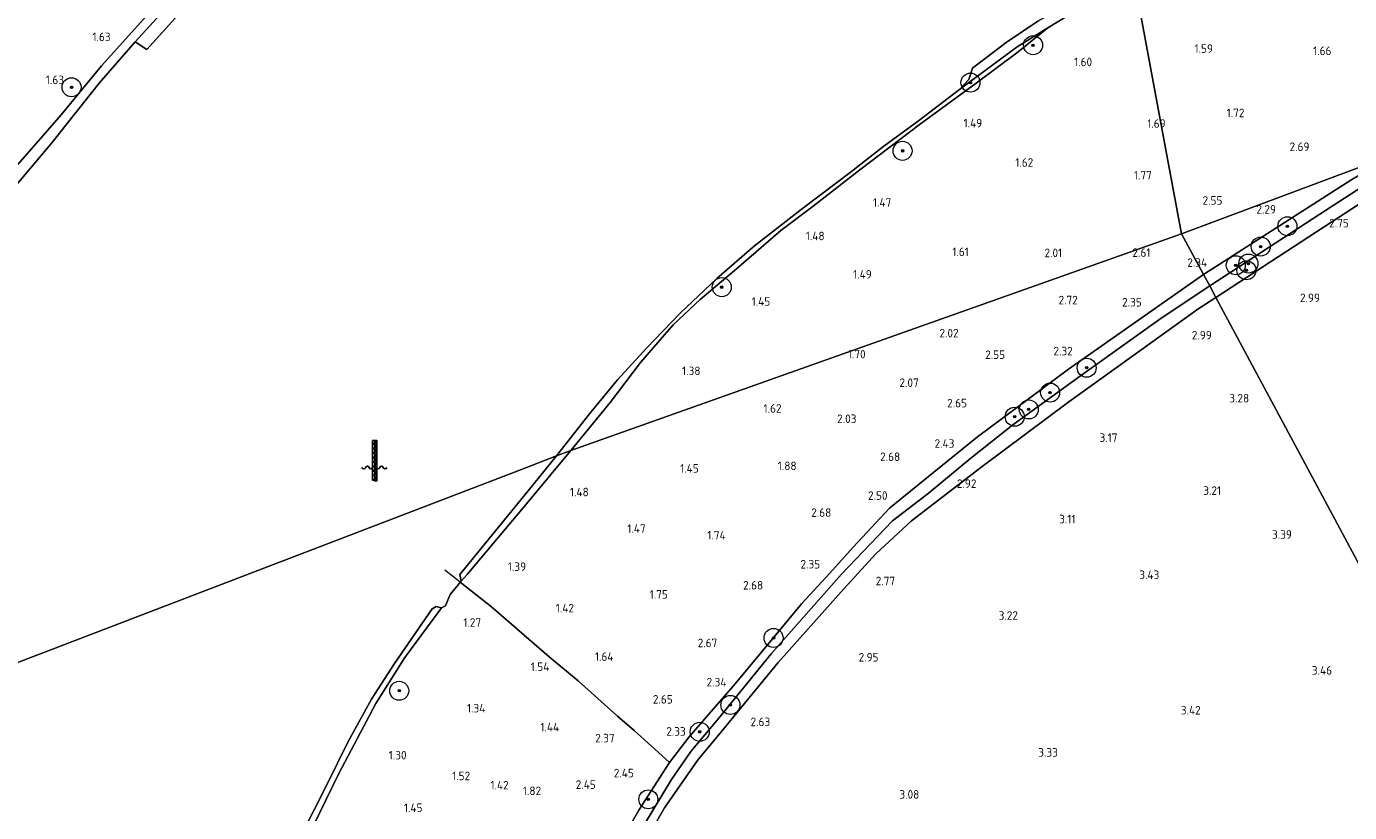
# Model space of a CAD drawing. Extents: x 130905 to 137824, y 412333 to 417928.
# Tile 306 of 313: x 136963 to 137241, y 417339 to 417505. Entities that reach past the tile are written whole.
import ezdxf
from ezdxf.enums import TextEntityAlignment as Align

# ---------------------------------------------------------------- set-up
doc = ezdxf.new("R2010")
doc.units = 0
for name, color, linetype, lineweight in [('B-ME-GR-BOOM-S', 90, 'Continuous', 25), ('B-ME-GR-BOUWLAND_AKKERBOUW-GV', 80, 'Continuous', 13), ('B-ME-GR-GRAS-GV', 60, 'Continuous', 13), ('B-ME-GW-TALUD_KRUIN-G', 90, 'Continuous', 18), ('B-ME-IE-MEUBILAIR_WATERWEGMEUBILAIR-S', 150, 'Continuous', 25), ('B-ME-IE-TERREINAFSCHEIDING_KUNSTMATIG_HEKWERK-G', 20, 'IE-TERREINAFSCHEIDING-KUNSTMATIG', 18), ('B-ME-OB-BEKLEDING_STEEN-GV', 30, 'Continuous', 18), ('B-ME-OB-BEKLEDING_STORTSTEEN-GV', 30, 'Continuous', 18), ('B-ME-OB-OEVERVOORZIENING-G', 7, 'Continuous', 18), ('B-ME-OG-WATER_GREPPEL-G', 160, 'Continuous', 18), ('B-ME-OG-WATER_RIVIER-GV', 130, 'Continuous', 18), ('B-ME-OG-WATER_SLOOT-G', 120, 'Continuous', 18), ('X-XX-AL-HOOGTELABEL-S', 7, 'Continuous', 25)]:
    doc.layers.add(name, color=color, linetype=linetype, lineweight=lineweight)
doc.styles.add('NLCS-ISO-ANNOTATIVE-T18', font='NLCS-ISO.ttf', dxfattribs={"height": 1.8})
doc.linetypes.add('IE-TERREINAFSCHEIDING-KUNSTMATIG', pattern='A,4,[82,NLCS.SHX,S=0.75,R=90,X=0,Y=0],4,-2', length=10)

# ---------------------------------------------------------------- blocks, each defined once
blk = doc.blocks.new('SAL-HOOGTELABEL-SO')
at = {"color": 0, "linetype": 'ByBlock', "lineweight": -2, "style": 'NLCS-ISO-ANNOTATIVE-T18'}
blk.add_attdef('HOOGTE', text='', height=1.8, dxfattribs=at).set_placement((2.79, 0), align=Align.RIGHT)
blk = doc.blocks.new('SGR-BOOM_01-SO')
at = {"linetype": 'ByBlock', "lineweight": 18}
h = blk.add_hatch(color=0, dxfattribs=at)
h.dxf.hatch_style = 1
edge = h.paths.add_edge_path()
edge.add_arc((0, 0), 0.25, 0, 360)
at = {"color": 0, "linetype": 'ByBlock', "lineweight": 18}
for radius in [2, 0.25]:
    blk.add_circle((0, 0), radius, dxfattribs=at)
blk = doc.blocks.new('SIE-WATER_WATERSTANDMETER-SO')
h = blk.add_hatch(color=256)
h.dxf.hatch_style = 1
h.paths.add_polyline_path([(0.46, 5.64), (0, 5.64), (0, 5.17), (0.46, 5.17)])
h = blk.add_hatch(color=256)
h.dxf.hatch_style = 1
h.paths.add_polyline_path([(0, 5.17), (-0.46, 5.17), (-0.46, 4.7), (0, 4.7)])
h = blk.add_hatch(color=256)
h.dxf.hatch_style = 1
h.paths.add_polyline_path([(0, 4.22), (-0.46, 4.22), (-0.46, 3.75), (0, 3.75)])
h = blk.add_hatch(color=256)
h.dxf.hatch_style = 1
h.paths.add_polyline_path([(0, 3.28), (-0.46, 3.28), (-0.46, 2.81), (0, 2.81)])
h = blk.add_hatch(color=256)
h.dxf.hatch_style = 1
h.paths.add_polyline_path([(0.46, 4.7), (0, 4.7), (0, 4.22), (0.46, 4.22)])
h = blk.add_hatch(color=256)
h.dxf.hatch_style = 1
h.paths.add_polyline_path([(0.46, 3.75), (0, 3.75), (0, 3.28), (0.46, 3.28)])
h = blk.add_hatch(color=256)
h.dxf.hatch_style = 1
h.paths.add_polyline_path([(0.46, 2.81), (0, 2.81), (0, 2.34), (0.46, 2.34)])
h = blk.add_hatch(color=256)
h.dxf.hatch_style = 1
h.paths.add_polyline_path([(0, 2.34), (-0.46, 2.34), (-0.46, 1.86), (0, 1.86)])
h = blk.add_hatch(color=256)
h.dxf.hatch_style = 1
h.paths.add_polyline_path([(0, 1.39), (-0.46, 1.39), (-0.46, 0.92), (0, 0.92)])
h = blk.add_hatch(color=256)
h.dxf.hatch_style = 1
h.paths.add_polyline_path([(0, 0.45), (-0.46, 0.45), (-0.46, -0.02), (0, -0.02)])
h = blk.add_hatch(color=256)
h.dxf.hatch_style = 1
h.paths.add_polyline_path([(0.46, 1.86), (0, 1.86), (0, 1.39), (0.46, 1.39)])
h = blk.add_hatch(color=256)
h.dxf.hatch_style = 1
h.paths.add_polyline_path([(0.46, 0.92), (0, 0.92), (0, 0.45), (0.46, 0.45)])
h = blk.add_hatch(color=256)
h.dxf.hatch_style = 1
h.paths.add_polyline_path([(0, -0.49), (-0.46, -0.49), (-0.46, -0.97), (0, -0.97)])
h = blk.add_hatch(color=256)
h.dxf.hatch_style = 1
h.paths.add_polyline_path([(0, -1.44), (-0.46, -1.44), (-0.46, -1.91), (0, -1.91)])
h = blk.add_hatch(color=256)
h.dxf.hatch_style = 1
h.paths.add_polyline_path([(0, -2.38), (-0.46, -2.38), (-0.46, -2.85), (0, -2.85)])
h = blk.add_hatch(color=256)
h.dxf.hatch_style = 1
h.paths.add_polyline_path([(0.46, -0.02), (0, -0.02), (0, -0.49), (0.46, -0.49)])
h = blk.add_hatch(color=256)
h.dxf.hatch_style = 1
h.paths.add_polyline_path([(0.46, -0.97), (0, -0.97), (0, -1.44), (0.46, -1.44)])
h = blk.add_hatch(color=256)
h.dxf.hatch_style = 1
h.paths.add_polyline_path([(0.46, -1.91), (0, -1.91), (0, -2.38), (0.46, -2.38)])
blk.add_lwpolyline([(0.46, -2.79), (0.46, 5.64), (-0.46, 5.64), (-0.46, -2.79)])
for points in [[(0.46, 5.64), (0, 5.64), (0, 5.17), (0.46, 5.17)], [(0.46, 5.17), (0, 5.17), (0, 4.7), (0.46, 4.7)], [(0.46, 4.7), (0, 4.7), (0, 4.22), (0.46, 4.22)], [(0.46, 4.22), (0, 4.22), (0, 3.75), (0.46, 3.75)], [(0.46, 3.75), (0, 3.75), (0, 3.28), (0.46, 3.28)], [(0.46, 3.28), (0, 3.28), (0, 2.81), (0.46, 2.81)], [(0.46, 2.81), (0, 2.81), (0, 2.34), (0.46, 2.34)], [(0.46, 2.34), (0, 2.34), (0, 1.86), (0.46, 1.86)], [(0.46, 1.86), (0, 1.86), (0, 1.39), (0.46, 1.39)], [(0.46, 1.39), (0, 1.39), (0, 0.92), (0.46, 0.92)], [(0.46, 0.92), (0, 0.92), (0, 0.45), (0.46, 0.45)], [(0.46, 0.45), (0, 0.45), (0, -0.02), (0.46, -0.02)], [(0.46, -0.02), (0, -0.02), (0, -0.49), (0.46, -0.49)], [(0.46, -0.49), (0, -0.49), (0, -0.97), (0.46, -0.97)], [(0.46, -0.97), (0, -0.97), (0, -1.44), (0.46, -1.44)], [(0.46, -1.44), (0, -1.44), (0, -1.91), (0.46, -1.91)], [(0.46, -1.91), (0, -1.91), (0, -2.38), (0.46, -2.38)], [(0.46, -2.38), (0, -2.38), (0, -2.85), (0.46, -2.85)]]:
    blk.add_lwpolyline(points, close=True)
for centre, radius, start, end in [((-1.55, -0.12), 0.381, 16.8947, 163.1053), ((-0.08, -0.12), 0.381, 16.8947, 163.1053), ((1.4, -0.12), 0.381, 16.8947, 163.1053), ((-2.31, 0.11), 0.413, 196.8947, 343.1053), ((-0.82, 0.1), 0.391, 196.8947, 343.1053), ((0.66, 0.1), 0.391, 196.8947, 343.1053), ((2.16, 0.11), 0.413, 196.8947, 343.1053)]:
    blk.add_arc(centre, radius, start, end)

msp = doc.modelspace()

# ---------------------------------------------------------------- linework, layer by layer
at = {"layer": 'B-ME-GR-BOUWLAND_AKKERBOUW-GV'}
msp.add_polyline3d([(137313.317, 417305.411, 3.83), (137303.176, 417279.139, 4.004), (137297.009, 417290.747, 4.159), (137263.434, 417353.404, 3.499), (137232.739, 417410.685, 3.331), (137212.905, 417447.698, 2.821), (137234.04, 417461.485, 2.747), (137255.176, 417475.272, 2.672), (137268.313, 417483.71, 2.615), (137315.123, 417499.326, 2.301), (137327.575, 417491.078, 2.28), (137346.754, 417478.444, 2.171), (137360.354, 417469.067, 2.123), (137365.558, 417465.009, 2.459), (137370.295, 417460.715, 2.759), (137369.316, 417458.883, 2.734), (137369.421, 417455.513, 2.722), (137370.353, 417451.81, 2.884), (137371.11, 417447.767, 2.884), (137366.306, 417436.276, 3.225), (137352.625, 417403.229, 3.293), (137339.968, 417372.106, 3.534), (137326.085, 417337.643, 3.577)], close=True, dxfattribs=at)
msp.add_polyline3d([(137088.696, 417326.096, 2.32), (137096.914, 417340.292, 2.446), (137104.007, 417350.495, 2.453), (137108.246, 417355.615, 2.458), (137120.819, 417370.851, 2.633), (137134.595, 417386.35, 2.595), (137141.331, 417393.757, 2.69), (137148.844, 417400.681, 2.728), (137163.731, 417412.14, 2.801), (137181.942, 417425.741, 2.896), (137209.119, 417445.245, 2.824), (137212.905, 417447.698, 2.821), (137232.739, 417410.685, 3.331), (137263.434, 417353.404, 3.499), (137297.009, 417290.747, 4.159)], dxfattribs=at)
at = {"layer": 'B-ME-GR-GRAS-GV'}
for points in [[(137250.704, 417477.923, 2.046), (137205.655, 417461.094, 2.742), (137202.74, 417476.83, 1.74), (137196.431, 417510.878, 1.393), (137195.829, 417514.128, 1.079), (137208.622, 417521.705, 1.254), (137214.573, 417525.499, 1.229), (137221.116, 417530.778, 1.242), (137230.733, 417539.137, 1.192), (137246.154, 417552.88, 1.204)], [(136987.991, 417507.02, 1.444), (136978.468, 417496.397, 1.49), (136969.982, 417486.1, 1.521), (136960.872, 417475.646, 1.461)], [(137085.497, 417329.282, 2.076), (137091.501, 417339.819, 2.095), (137097.964, 417349.844, 2.216), (137102.069, 417355.215, 2.274), (137111.733, 417366.423, 2.282), (137125.77, 417383.295, 2.221), (137131.678, 417389.706, 2.257), (137136.609, 417395.116, 2.362), (137144.237, 417403.336, 2.467), (137153.534, 417410.939, 2.524), (137162.756, 417418.329, 2.4), (137181.858, 417432.62, 2.328), (137202.091, 417446.765, 2.259), (137210.311, 417452.539, 2.218), (137211.593, 417450.147, 0.954), (137201.622, 417443.486, 0.977), (137184.442, 417431.166, 0.973), (137170.193, 417420.868, 1.003), (137161.326, 417413.899, 0.992), (137152.368, 417406.446, 0.973), (137144.867, 417400.719, 0.946), (137134.149, 417389.458, 0.935), (137119.31, 417372.684, 0.946), (137108.303, 417359.181, 0.95), (137102.47, 417352.147, 0.931), (137098.35, 417346.273, 0.931), (137092.696, 417336.849, 0.942)], [(137092.696, 417336.849, 0.942), (137098.35, 417346.273, 0.931), (137102.47, 417352.147, 0.931), (137108.303, 417359.181, 0.95), (137119.31, 417372.684, 0.946), (137134.149, 417389.458, 0.935), (137144.867, 417400.719, 0.946), (137152.368, 417406.446, 0.973), (137161.326, 417413.899, 0.992), (137170.193, 417420.868, 1.003), (137184.442, 417431.166, 0.973), (137201.622, 417443.486, 0.977), (137211.593, 417450.147, 0.954), (137212.905, 417447.698, 2.821), (137209.119, 417445.245, 2.824), (137181.942, 417425.741, 2.896), (137163.731, 417412.14, 2.801), (137148.844, 417400.681, 2.728), (137141.331, 417393.757, 2.69), (137134.595, 417386.35, 2.595), (137120.819, 417370.851, 2.633), (137108.246, 417355.615, 2.458), (137104.007, 417350.495, 2.453), (137096.914, 417340.292, 2.446), (137088.696, 417326.096, 2.32)], [(137021.698, 417333.876, 1.122), (137028.377, 417347.536, 1.171), (137036.144, 417362.268, 1.185), (137042.268, 417371.919, 1.102), (137048.221, 417379.999, 1.034), (137050.019, 417382.418, 1), (137050.853, 417382.796, 1), (137051.823, 417385.219, 1), (137053.505, 417387.225, 1), (137053.942, 417387.752, 1), (137060.489, 417382.607, 1.316), (137072.61, 417372.047, 1.4), (137078.767, 417367.001, 1.721), (137086.981, 417359.574, 2.393), (137090.504, 417356.599, 2.521), (137094.084, 417353.346, 2.278), (137097.964, 417349.844, 2.216), (137091.501, 417339.819, 2.095), (137085.497, 417329.282, 2.076)]]:
    msp.add_polyline3d(points, dxfattribs=at)
for points in [[(137136.465, 417436.52, 1.613), (137077.163, 417415.459, 1.227), (137085.442, 417425.604, 1.224), (137091.815, 417433.969, 1.117), (137098.745, 417441.893, 1.117), (137104.41, 417447.281, 1.125), (137112.073, 417453.739, 1.121), (137121.365, 417461.757, 1.11), (137128.179, 417466.915, 1.153), (137137.992, 417474.56, 1.161), (137150.76, 417484.22, 1.189), (137162.476, 417492.798, 1.229), (137171.305, 417499.396, 1.177), (137177.569, 417504.438, 1.108), (137182.724, 417507.586, 1.158), (137189.275, 417510.724, 1.133), (137195.829, 417514.128, 1.079), (137196.431, 417510.878, 1.393), (137202.74, 417476.83, 1.74), (137205.655, 417461.094, 2.742)], [(137234.04, 417461.485, 2.747), (137212.905, 417447.698, 2.821), (137211.593, 417450.147, 0.954), (137234.758, 417465.195, 0.931), (137257.923, 417480.244, 0.908), (137268.313, 417483.71, 2.615), (137255.176, 417475.272, 2.672)], [(137234.758, 417465.195, 0.931), (137211.593, 417450.147, 0.954), (137210.311, 417452.539, 2.218), (137241.46, 417472.479, 1.894), (137250.704, 417477.923, 2.046), (137257.923, 417480.244, 0.908)], [(137241.46, 417472.479, 1.894), (137210.311, 417452.539, 2.218), (137205.655, 417461.094, 2.742), (137250.704, 417477.923, 2.046)], [(137102.069, 417355.215, 2.274), (137097.964, 417349.844, 2.216), (137094.084, 417353.346, 2.278), (137090.504, 417356.599, 2.521), (137086.981, 417359.574, 2.393), (137078.767, 417367.001, 1.721), (137072.61, 417372.047, 1.4), (137060.489, 417382.607, 1.316), (137053.942, 417387.752, 1), (137054.116, 417388.003, 1), (137055.375, 417389.368, 1.172), (137058.253, 417392.86, 1.011), (137064.591, 417400.352, 1.08), (137066.803, 417402.994, 1.172), (137072.688, 417410.057, 1.213), (137077.163, 417415.459, 1.227), (137136.465, 417436.52, 1.613), (137205.655, 417461.094, 2.742), (137210.311, 417452.539, 2.218), (137202.091, 417446.765, 2.259), (137181.858, 417432.62, 2.328), (137162.756, 417418.329, 2.4), (137153.534, 417410.939, 2.524), (137144.237, 417403.336, 2.467), (137136.609, 417395.116, 2.362), (137131.678, 417389.706, 2.257), (137125.77, 417383.295, 2.221), (137111.733, 417366.423, 2.282)]]:
    msp.add_polyline3d(points, close=True, dxfattribs=at)
at = {"layer": 'B-ME-GW-TALUD_KRUIN-G'}
for points in [[(136960.872, 417475.646, 1.461), (136969.982, 417486.1, 1.521), (136978.468, 417496.397, 1.49), (136987.991, 417507.02, 1.444), (136997.464, 417517.902, 1.454), (137009.337, 417530.377, 1.494), (137019.455, 417540.157, 1.53), (137028.622, 417548.614, 1.478), (137038.773, 417558.486, 1.466), (137049.313, 417568.038, 1.442), (137059.558, 417577.046, 1.415), (137062.655, 417579.533, 1.59), (137067.465, 417583.24, 1.446), (137078.474, 417592.34, 1.521), (137091.376, 417602.267, 1.813), (137104.325, 417612.091, 1.786), (137116.027, 417620.636, 1.746), (137132.529, 417631.781, 1.65), (137144.972, 417640.369, 1.625), (137157.975, 417648.518, 1.658), (137170.648, 417656.565, 1.476)], [(137195.829, 417514.128, 1.079), (137189.275, 417510.724, 1.133), (137182.724, 417507.586, 1.158), (137177.569, 417504.438, 1.108)], [(137177.569, 417504.438, 1.108), (137171.305, 417499.396, 1.177), (137162.476, 417492.798, 1.229), (137150.76, 417484.22, 1.189), (137137.992, 417474.56, 1.161), (137128.179, 417466.915, 1.153), (137121.365, 417461.757, 1.11), (137112.073, 417453.739, 1.121), (137104.41, 417447.281, 1.125), (137098.745, 417441.893, 1.117), (137091.815, 417433.969, 1.117), (137085.442, 417425.604, 1.224), (137077.163, 417415.459, 1.227)], [(137077.163, 417415.459, 1.227), (137072.688, 417410.057, 1.213), (137066.803, 417402.994, 1.172), (137064.591, 417400.352, 1.08), (137058.253, 417392.86, 1.011), (137055.375, 417389.368, 1.172), (137054.116, 417388.003, 1)], [(136999.142, 417136.111, 1.404), (136997.82, 417137.345, 1.246), (136997.31, 417137.944, 1.208), (136994.651, 417141.761, 1.192), (136993.48, 417150.324, 1.177), (136992.153, 417166.516, 1.253), (136991.351, 417189.951, 1.206), (136990.594, 417213.656, 1.194), (136990.176, 417232.294, 1.152), (136990.59, 417248.52, 1.167), (136991.997, 417261.589, 1.187), (136994.332, 417273.037, 1.152), (136998.265, 417284.202, 1.137), (137001.772, 417293.363, 1.187), (137007.207, 417304.258, 1.194), (137013.234, 417316.623, 1.053), (137021.698, 417333.876, 1.122), (137028.377, 417347.536, 1.171), (137036.144, 417362.268, 1.185), (137042.268, 417371.919, 1.102), (137048.221, 417379.999, 1.034), (137050.019, 417382.418, 1)]]:
    msp.add_polyline3d(points, dxfattribs=at)
at = {"layer": 'B-ME-IE-TERREINAFSCHEIDING_KUNSTMATIG_HEKWERK-G'}
for points in [[(137053.942, 417387.752, 1), (137050.655, 417390.315, 1)], [(137053.942, 417387.752, 1), (137060.489, 417382.607, 1.316), (137072.61, 417372.047, 1.4), (137078.767, 417367.001, 1.721), (137086.981, 417359.574, 2.393), (137090.504, 417356.599, 2.521), (137094.084, 417353.346, 2.278)], [(137094.084, 417353.346, 2.278), (137097.964, 417349.844, 2.216)]]:
    msp.add_polyline3d(points, dxfattribs=at)
at = {"layer": 'B-ME-OB-BEKLEDING_STEEN-GV'}
for points in [[(136960.872, 417475.646, 1.461), (136969.982, 417486.1, 1.521), (136978.468, 417496.397, 1.49), (136987.991, 417507.02, 1.444), (136997.464, 417517.902, 1.454), (137009.337, 417530.377, 1.494), (137019.455, 417540.157, 1.53), (137028.622, 417548.614, 1.478), (137038.773, 417558.486, 1.466), (137049.313, 417568.038, 1.442), (137059.558, 417577.046, 1.415), (137062.655, 417579.533, 1.59), (137063.925, 417577.64, 1), (137052.548, 417567.621, 1), (137043.507, 417559.819, 1), (137031.724, 417548.941, 1), (137022.921, 417540.693, 1), (137014.134, 417532.031, 1), (137005.179, 417522.928, 1), (136995.465, 417512.378, 1), (136985.561, 417501.48, 1), (136977.95, 417492.774, 1), (136968.009, 417480.216, 1), (136960.143, 417470.873, 1)], [(137020.347, 417334.209, 1), (137025.854, 417345.147, 1), (137030.248, 417354.13, 1), (137035.28, 417363.14, 1), (137040.091, 417370.685, 1), (137048.049, 417382.166, 1), (137048.839, 417382.635, 1), (137050.019, 417382.418, 1), (137048.221, 417379.999, 1.034), (137042.268, 417371.919, 1.102), (137036.144, 417362.268, 1.185), (137028.377, 417347.536, 1.171), (137021.698, 417333.876, 1.122)]]:
    msp.add_polyline3d(points, dxfattribs=at)
for points in [[(137077.163, 417415.459, 1.227), (137074.171, 417414.353, 1), (137081.133, 417423.193, 1), (137087.008, 417430.349, 1), (137093.081, 417437.037, 1), (137100.25, 417444.48, 1), (137107.919, 417451.677, 1), (137115.841, 417458.56, 1), (137125.662, 417466.225, 1), (137135.98, 417473.974, 1), (137143.023, 417479.491, 1), (137150.331, 417484.88, 1), (137158.989, 417491.452, 1), (137171.055, 417500.406, 0.983), (137177.569, 417504.438, 1.108), (137171.305, 417499.396, 1.177), (137162.476, 417492.798, 1.229), (137150.76, 417484.22, 1.189), (137137.992, 417474.56, 1.161), (137128.179, 417466.915, 1.153), (137121.365, 417461.757, 1.11), (137112.073, 417453.739, 1.121), (137104.41, 417447.281, 1.125), (137098.745, 417441.893, 1.117), (137091.815, 417433.969, 1.117), (137085.442, 417425.604, 1.224)], [(137055.375, 417389.368, 1.172), (137054.116, 417388.003, 1), (137053.824, 417389.417, 1), (137059.769, 417396.666, 1), (137068.215, 417406.97, 1), (137074.171, 417414.353, 1), (137077.163, 417415.459, 1.227), (137072.688, 417410.057, 1.213), (137066.803, 417402.994, 1.172), (137064.591, 417400.352, 1.08), (137058.253, 417392.86, 1.011)]]:
    msp.add_polyline3d(points, close=True, dxfattribs=at)
at = {"layer": 'B-ME-OB-BEKLEDING_STORTSTEEN-GV'}
msp.add_polyline3d([(137171.055, 417500.406, 0.983), (137158.989, 417491.452, 1), (137160.932, 417493.532, 1), (137161.726, 417495.93, 1), (137168.777, 417501.323, 1), (137175.43, 417505.785, 1), (137185.435, 417511.52, 1), (137195.419, 417516.424, 1), (137195.829, 417514.128, 1.079), (137189.275, 417510.724, 1.133), (137182.724, 417507.586, 1.158), (137177.569, 417504.438, 1.108)], close=True, dxfattribs=at)
msp.add_polyline3d([(136998.516, 417511.553, 1), (136987.996, 417499.867, 1), (136985.561, 417501.48, 1), (136995.465, 417512.378, 1)], dxfattribs=at)
at = {"layer": 'B-ME-OB-OEVERVOORZIENING-G'}
for points in [[(136960.143, 417470.873, 1), (136968.009, 417480.216, 1), (136977.95, 417492.774, 1), (136985.561, 417501.48, 1), (136987.996, 417499.867, 1), (136998.516, 417511.553, 1), (137008.625, 417522.397, 1), (137024.077, 417538.125, 1), (137037.632, 417551.057, 1), (137049.061, 417561.877, 1), (137060.5, 417571.728, 1), (137068.007, 417578.434, 1), (137078.473, 417586.016, 1), (137089.631, 417594.653, 1), (137101.399, 417603.458, 1), (137113.357, 417612.612, 1), (137118.336, 417615.292, 1), (137124.5, 417619.857, 1), (137122.042, 417622.551, 1), (137130.696, 417628.277, 1), (137139.873, 417634.459, 1), (137146.6, 417638.981, 1), (137158.942, 417646.933, 1), (137171.056, 417654.258, 1)], [(137195.419, 417516.424, 1), (137185.435, 417511.52, 1), (137175.43, 417505.785, 1), (137168.777, 417501.323, 1), (137161.726, 417495.93, 1), (137160.932, 417493.532, 1), (137158.989, 417491.452, 1), (137150.331, 417484.88, 1), (137143.023, 417479.491, 1), (137135.98, 417473.974, 1), (137125.662, 417466.225, 1), (137115.841, 417458.56, 1), (137107.919, 417451.677, 1), (137100.25, 417444.48, 1), (137093.081, 417437.037, 1), (137087.008, 417430.349, 1), (137081.133, 417423.193, 1), (137074.171, 417414.353, 1)], [(137074.171, 417414.353, 1), (137068.215, 417406.97, 1), (137059.769, 417396.666, 1), (137053.824, 417389.417, 1), (137054.116, 417388.003, 1), (137053.942, 417387.752, 1), (137053.505, 417387.225, 1), (137051.823, 417385.219, 1), (137050.853, 417382.796, 1), (137050.019, 417382.418, 1), (137048.839, 417382.635, 1), (137048.049, 417382.166, 1), (137040.091, 417370.685, 1), (137035.28, 417363.14, 1), (137030.248, 417354.13, 1), (137025.854, 417345.147, 1), (137020.347, 417334.209, 1)]]:
    msp.add_polyline3d(points, dxfattribs=at)
at = {"layer": 'B-ME-OG-WATER_GREPPEL-G'}
for points in [[(137211.593, 417450.147, 0.954), (137234.758, 417465.195, 0.931), (137257.923, 417480.244, 0.908)], [(137092.696, 417336.849, 0.942), (137098.35, 417346.273, 0.931), (137102.47, 417352.147, 0.931), (137108.303, 417359.181, 0.95), (137119.31, 417372.684, 0.946), (137134.149, 417389.458, 0.935), (137144.867, 417400.719, 0.946), (137152.368, 417406.446, 0.973), (137161.326, 417413.899, 0.992), (137170.193, 417420.868, 1.003), (137184.442, 417431.166, 0.973), (137201.622, 417443.486, 0.977), (137211.593, 417450.147, 0.954)]]:
    msp.add_polyline3d(points, dxfattribs=at)
at = {"layer": 'B-ME-OG-WATER_RIVIER-GV'}
for points in [[(136960.143, 417470.873, 1), (136968.009, 417480.216, 1), (136977.95, 417492.774, 1), (136985.561, 417501.48, 1), (136987.996, 417499.867, 1), (136998.516, 417511.553, 1)], [(137175.43, 417505.785, 1), (137168.777, 417501.323, 1), (137161.726, 417495.93, 1), (137160.932, 417493.532, 1), (137158.989, 417491.452, 1), (137150.331, 417484.88, 1), (137143.023, 417479.491, 1), (137135.98, 417473.974, 1), (137125.662, 417466.225, 1), (137115.841, 417458.56, 1), (137107.919, 417451.677, 1), (137100.25, 417444.48, 1), (137093.081, 417437.037, 1), (137087.008, 417430.349, 1), (137081.133, 417423.193, 1), (137074.171, 417414.353, 1), (137066.22, 417411.262, 0.499), (136893.034, 417344.935, 1)], [(136893.034, 417344.935, 1), (137066.22, 417411.262, 0.499), (137074.171, 417414.353, 1), (137068.215, 417406.97, 1), (137059.769, 417396.666, 1), (137053.824, 417389.417, 1), (137054.116, 417388.003, 1), (137053.942, 417387.752, 1), (137053.505, 417387.225, 1), (137051.823, 417385.219, 1), (137050.853, 417382.796, 1), (137050.019, 417382.418, 1), (137048.839, 417382.635, 1), (137048.049, 417382.166, 1), (137040.091, 417370.685, 1), (137035.28, 417363.14, 1), (137030.248, 417354.13, 1), (137025.854, 417345.147, 1), (137020.347, 417334.209, 1)]]:
    msp.add_polyline3d(points, dxfattribs=at)
at = {"layer": 'B-ME-OG-WATER_SLOOT-G'}
for points in [[(137268.313, 417483.71, 2.615), (137255.176, 417475.272, 2.672), (137234.04, 417461.485, 2.747), (137212.905, 417447.698, 2.821)], [(137210.311, 417452.539, 2.218), (137241.46, 417472.479, 1.894), (137250.704, 417477.923, 2.046)], [(137085.497, 417329.282, 2.076), (137091.501, 417339.819, 2.095), (137097.964, 417349.844, 2.216), (137102.069, 417355.215, 2.274), (137111.733, 417366.423, 2.282), (137125.77, 417383.295, 2.221), (137131.678, 417389.706, 2.257), (137136.609, 417395.116, 2.362), (137144.237, 417403.336, 2.467), (137153.534, 417410.939, 2.524), (137162.756, 417418.329, 2.4), (137181.858, 417432.62, 2.328), (137202.091, 417446.765, 2.259), (137210.311, 417452.539, 2.218)], [(137212.905, 417447.698, 2.821), (137209.119, 417445.245, 2.824), (137181.942, 417425.741, 2.896), (137163.731, 417412.14, 2.801), (137148.844, 417400.681, 2.728), (137141.331, 417393.757, 2.69), (137134.595, 417386.35, 2.595), (137120.819, 417370.851, 2.633), (137108.246, 417355.615, 2.458), (137104.007, 417350.495, 2.453), (137096.914, 417340.292, 2.446), (137088.696, 417326.096, 2.32), (137077.259, 417302.588, 2.232), (137066.73, 417277.268, 2.259)]]:
    msp.add_polyline3d(points, dxfattribs=at)

# ---------------------------------------------------------------- block references
at = {"layer": 'B-ME-GR-BOOM-S'}
for p in [(137174.433, 417500.754, 1.185), (136972.149, 417491.914, 1.442), (137161.269, 417492.887, 0.987), (137146.98, 417478.537, 1.125), (137227.943, 417462.678, 1.607), (137222.322, 417458.401, 1.382), (137219.727, 417454.826, 1.457), (137217.082, 417454.45, 1.357), (137219.311, 417453.408, 2.132), (137108.95, 417449.853, 1.137), (137185.713, 417432.908, 1.386), (137178.026, 417427.668, 1.412), (137173.531, 417424.122, 1.449), (137170.569, 417422.596, 1.949), (137119.83, 417376.049, 2.257), (137041.09, 417364.933, 1.11), (137110.752, 417361.949, 1.536), (137104.312, 417356.297, 1.849), (137093.493, 417342.095, 2.049)]:
    msp.add_blockref('SGR-BOOM_01-SO', p, dxfattribs=at)
at = {"layer": 'B-ME-IE-MEUBILAIR_WATERWEGMEUBILAIR-S'}
msp.add_blockref('SIE-WATER_WATERSTANDMETER-SO', (137035.946, 417411.932, 2.229), dxfattribs=at)
at = {"layer": 'X-XX-AL-HOOGTELABEL-S'}
for p, values in [((136977.579, 417501.616, 1.631), {'HOOGTE': '1.63'}), ((137209.483, 417499.153, 1.586), {'HOOGTE': '1.59'}), ((137234.416, 417498.69, 1.66), {'HOOGTE': '1.66'}), ((137184.063, 417496.34, 1.598), {'HOOGTE': '1.60'}), ((136967.782, 417492.578, 1.631), {'HOOGTE': '1.63'}), ((137216.105, 417485.614, 1.723), {'HOOGTE': '1.72'}), ((137160.947, 417483.472, 1.486), {'HOOGTE': '1.49'}), ((137199.533, 417483.376, 1.688), {'HOOGTE': '1.69'}), ((137229.794, 417478.501, 2.686), {'HOOGTE': '2.69'}), ((137171.686, 417475.183, 1.617), {'HOOGTE': '1.62'}), ((137196.623, 417472.513, 1.773), {'HOOGTE': '1.77'}), ((137141.823, 417466.758, 1.474), {'HOOGTE': '1.47'}), ((137211.479, 417467.199, 2.548), {'HOOGTE': '2.55'}), ((137222.746, 417465.323, 2.286), {'HOOGTE': '2.29'}), ((137238.068, 417462.427, 2.753), {'HOOGTE': '2.75'}), ((137127.792, 417459.722, 1.478), {'HOOGTE': '1.48'}), ((137158.128, 417456.398, 1.61), {'HOOGTE': '1.61'}), ((137177.767, 417456.162, 2.01), {'HOOGTE': '2.01'}), ((137196.331, 417456.229, 2.61), {'HOOGTE': '2.61'}), ((137208.262, 417454.126, 2.339), {'HOOGTE': '2.34'}), ((137137.713, 417451.656, 1.491), {'HOOGTE': '1.49'}), ((137231.997, 417446.703, 2.986), {'HOOGTE': '2.99'}), ((137116.341, 417445.947, 1.453), {'HOOGTE': '1.45'}), ((137181.054, 417446.242, 2.717), {'HOOGTE': '2.72'}), ((137194.514, 417445.779, 2.348), {'HOOGTE': '2.35'}), ((137155.98, 417439.281, 2.023), {'HOOGTE': '2.02'}), ((137209.241, 417438.853, 2.986), {'HOOGTE': '2.99'}), ((137179.991, 417435.503, 2.323), {'HOOGTE': '2.32'}), ((137136.419, 417434.85, 1.703), {'HOOGTE': '1.70'}), ((137165.758, 417434.748, 2.548), {'HOOGTE': '2.55'}), ((137101.674, 417431.342, 1.378), {'HOOGTE': '1.38'}), ((137147.591, 417428.862, 2.066), {'HOOGTE': '2.07'}), ((137157.746, 417424.558, 2.653), {'HOOGTE': '2.65'}), ((137217.1, 417425.591, 3.278), {'HOOGTE': '3.28'}), ((137118.728, 417423.439, 1.616), {'HOOGTE': '1.62'}), ((137134.489, 417421.269, 2.028), {'HOOGTE': '2.03'}), ((137155.097, 417416.057, 2.428), {'HOOGTE': '2.43'}), ((137189.404, 417417.294, 3.167), {'HOOGTE': '3.17'}), ((137143.695, 417413.279, 2.678), {'HOOGTE': '2.68'}), ((137101.307, 417410.831, 1.453), {'HOOGTE': '1.45'}), ((137121.897, 417411.35, 1.878), {'HOOGTE': '1.88'}), ((137159.73, 417407.616, 2.923), {'HOOGTE': '2.92'}), ((137078.168, 417405.846, 1.478), {'HOOGTE': '1.48'}), ((137141.026, 417405.108, 2.503), {'HOOGTE': '2.50'}), ((137211.201, 417406.149, 3.21), {'HOOGTE': '3.21'}), ((137129.195, 417401.526, 2.678), {'HOOGTE': '2.68'}), ((137180.565, 417400.163, 3.11), {'HOOGTE': '3.11'}), ((137090.141, 417398.156, 1.466), {'HOOGTE': '1.47'}), ((137106.991, 417396.771, 1.741), {'HOOGTE': '1.74'}), ((137226.096, 417396.916, 3.385), {'HOOGTE': '3.39'}), ((137064.991, 417390.157, 1.391), {'HOOGTE': '1.39'}), ((137126.85, 417390.657, 2.353), {'HOOGTE': '2.35'}), ((137198.197, 417388.443, 3.427), {'HOOGTE': '3.43'}), ((137114.862, 417386.236, 2.678), {'HOOGTE': '2.68'}), ((137142.623, 417387.137, 2.766), {'HOOGTE': '2.77'}), ((137094.815, 417384.312, 1.753), {'HOOGTE': '1.75'}), ((137075.065, 417381.429, 1.416), {'HOOGTE': '1.42'}), ((137168.462, 417379.868, 3.221), {'HOOGTE': '3.22'}), ((137055.529, 417378.396, 1.266), {'HOOGTE': '1.27'}), ((137105.214, 417374.102, 2.666), {'HOOGTE': '2.67'}), ((137069.873, 417369.089, 1.541), {'HOOGTE': '1.54'}), ((137083.371, 417371.219, 1.641), {'HOOGTE': '1.64'}), ((137139.132, 417371.085, 2.946), {'HOOGTE': '2.95'}), ((137107.139, 417365.848, 2.341), {'HOOGTE': '2.34'}), ((137234.544, 417368.324, 3.457), {'HOOGTE': '3.46'}), ((137056.417, 417360.362, 1.341), {'HOOGTE': '1.34'}), ((137095.831, 417362.239, 2.653), {'HOOGTE': '2.65'}), ((137116.337, 417357.488, 2.629), {'HOOGTE': '2.63'}), ((137206.904, 417359.942, 3.415), {'HOOGTE': '3.42'}), ((137071.944, 417356.409, 1.441), {'HOOGTE': '1.44'}), ((137098.579, 417355.488, 2.328), {'HOOGTE': '2.33'}), ((137083.623, 417354.075, 2.373), {'HOOGTE': '2.37'}), ((137039.845, 417350.486, 1.303), {'HOOGTE': '1.30'}), ((137176.868, 417351.068, 3.331), {'HOOGTE': '3.33'}), ((137087.659, 417346.723, 2.453), {'HOOGTE': '2.45'}), ((137053.223, 417346.125, 1.519), {'HOOGTE': '1.52'}), ((137061.328, 417344.172, 1.416), {'HOOGTE': '1.42'}), ((137079.65, 417344.295, 2.453), {'HOOGTE': '2.45'}), ((137068.153, 417342.974, 1.816), {'HOOGTE': '1.82'}), ((137147.714, 417342.235, 3.083), {'HOOGTE': '3.08'}), ((137043.195, 417339.419, 1.453), {'HOOGTE': '1.45'})]:
    msp.add_blockref('SAL-HOOGTELABEL-SO', p, dxfattribs=at).add_auto_attribs(values)

doc.saveas('drawing.dxf')
